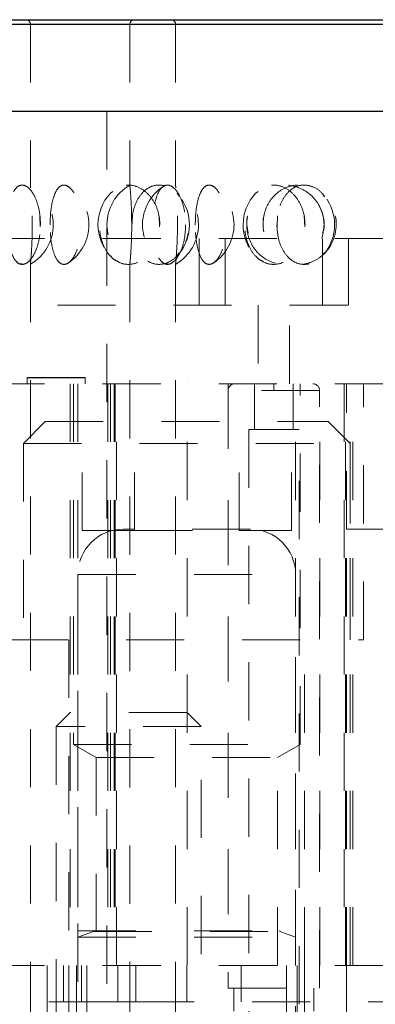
# Model space of a CAD drawing. Header units: inches. Extents: x 1880 to 2363, y -453 to -54.
# Tile 831 of 1056: x 2044.494 to 2045.106, y -79.711 to -78.018. Entities that reach past the tile are written whole.
import ezdxf

# ---------------------------------------------------------------- set-up
doc = ezdxf.new("R2010")
doc.units = ezdxf.units.IN
doc.header["$LTSCALE"] = 0.5
doc.header["$MEASUREMENT"] = 0
doc.linetypes.add('HIDDEN', pattern=[0.225, 0.15, -0.075])
for name, color, linetype in [('DIE-M-S', 8, 'Continuous'), ('DIE-M-S2', 1, 'Continuous'), ('DIE-M-S3', 8, 'Continuous'), ('DSS-M-S', 53, 'Continuous'), ('RAI-M-S', 8, 'Continuous'), ('SVD-M-S', 8, 'Continuous')]:
    doc.layers.add(name, color=color, linetype=linetype)

msp = doc.modelspace()

# ---------------------------------------------------------------- linework, layer by layer
at = {"layer": 'DIE-M-S', "linetype": 'HIDDEN', "lineweight": 18}
for p, q in [((2044.23691, -78.64382), (2046.12667, -78.64382)), ((2044.58129, -78.64382), (2044.58129, -79.64382)), ((2044.58679, -78.64382), (2044.58679, -79.26382)), ((2044.59429, -78.64382), (2044.59429, -79.64382)), ((2044.64584, -78.64382), (2044.64584, -79.64382)), ((2044.64584, -78.64382), (2044.64584, -79.64382)), ((2044.65025, -78.64382), (2044.65025, -79.64382)), ((2044.65025, -78.64382), (2044.65025, -79.64382)), ((2044.65873, -78.64382), (2044.65873, -79.64382)), ((2044.65873, -78.64382), (2044.65873, -79.64382)), ((2044.66067, -79.64382), (2044.66067, -78.64382)), ((2044.78229, -79.64382), (2044.78229, -78.64382)), ((2044.85279, -78.64382), (2044.85279, -79.64382)), ((2044.96929, -79.64382), (2044.96929, -78.64382)), ((2044.97679, -79.26382), (2044.97679, -78.64382)), ((2045.01079, -79.64382), (2045.01079, -78.64382)), ((2045.05291, -78.64382), (2045.05291, -79.64382)), ((2045.05485, -79.64382), (2045.05485, -78.64382)), ((2045.05485, -79.64382), (2045.05485, -78.64382)), ((2045.06333, -79.64382), (2045.06333, -78.64382)), ((2045.06333, -79.64382), (2045.06333, -78.64382)), ((2045.06775, -79.64382), (2045.06775, -78.64382)), ((2045.06775, -79.64382), (2045.06775, -78.64382)), ((2045.08629, -79.08382), (2045.08629, -78.64382)), ((2044.47729, -79.08382), (2045.08629, -79.08382)), ((2044.57879, -79.08382), (2044.57879, -79.64382)), ((2044.98479, -79.64382), (2044.98479, -79.08382)), ((2044.58679, -79.26382), (2044.97679, -79.26382)), ((2044.58679, -79.26382), (2044.62554, -79.28619)), ((2044.93804, -79.28619), (2044.97679, -79.26382)), ((2044.62554, -79.28619), (2044.93804, -79.28619)), ((2044.62554, -79.28619), (2044.62554, -79.64382)), ((2044.93804, -79.64382), (2044.93804, -79.28619)), ((2044.23691, -79.64382), (2046.12667, -79.64382))]:
    msp.add_line(p, q, dxfattribs=at)
at = {"layer": 'DIE-M-S2', "linetype": 'HIDDEN', "lineweight": 18}
for p, q in [((2044.50679, -78.63367), (2044.50679, -78.63306)), ((2044.50679, -78.63367), (2044.50679, -78.63306)), ((2044.60679, -78.63306), (2044.50679, -78.63306)), ((2044.60679, -78.63306), (2044.50679, -78.63306)), ((2044.60679, -78.63319), (2044.50679, -78.63319)), ((2044.60679, -78.63319), (2044.50679, -78.63319)), ((2044.50679, -78.64382), (2044.50679, -78.63367)), ((2044.60679, -78.63367), (2044.50679, -78.63367)), ((2044.60679, -78.63367), (2044.50679, -78.63367)), ((2044.50679, -78.64382), (2044.50679, -78.63367)), ((2044.60679, -78.63306), (2044.60679, -78.63367)), ((2044.60679, -78.63306), (2044.60679, -78.63367)), ((2044.60679, -78.63367), (2044.60679, -78.64382)), ((2044.60679, -78.63367), (2044.60679, -78.64382)), ((2044.65679, -78.64382), (2044.65679, -79.64382)), ((2044.65679, -78.64382), (2044.65679, -79.64382)), ((2045.05679, -78.89382), (2045.05679, -78.64382)), ((2045.05679, -78.89382), (2045.37229, -78.89382))]:
    msp.add_line(p, q, dxfattribs=at)
at = {"layer": 'DIE-M-S3', "linetype": 'HIDDEN', "lineweight": 18}
for p, q in [((2044.89833, -78.64382), (2044.89833, -78.72256)), ((2044.96526, -78.72256), (2044.96526, -78.64382)), ((2045.01053, -78.65563), (2044.85305, -78.65563)), ((2044.85305, -78.65563), (2044.85305, -79.68319)), ((2044.93179, -78.65563), (2045.01053, -78.65563)), ((2045.01053, -79.68319), (2045.01053, -78.65563)), ((2044.88848, -78.72256), (2044.9751, -78.72256)), ((2044.88848, -78.72256), (2044.88848, -79.84067)), ((2044.9751, -79.71075), (2044.9751, -78.72256)), ((2045.05679, -79.64382), (2045.05679, -78.89382)), ((2045.05679, -78.89382), (2045.37229, -78.89382)), ((2044.23691, -79.64382), (2046.12667, -79.64382)), ((2044.54129, -79.64382), (2044.54129, -79.83382)), ((2044.56929, -79.70632), (2044.56929, -79.64382)), ((2044.56929, -79.70632), (2044.56929, -79.64382)), ((2044.56929, -79.70632), (2044.56929, -79.64382)), ((2044.57879, -79.64382), (2044.57879, -80.14382)), ((2044.59179, -79.64382), (2044.59179, -80.14382)), ((2044.60054, -79.70632), (2044.60054, -79.64382)), ((2044.60992, -79.64382), (2044.60992, -80.14382)), ((2044.66304, -79.70632), (2044.66304, -79.64382)), ((2044.69429, -79.70632), (2044.69429, -79.64382)), ((2044.69429, -79.70632), (2044.69429, -79.64382)), ((2044.69429, -79.70632), (2044.69429, -79.64382)), ((2044.78179, -79.70632), (2044.78179, -79.64382)), ((2044.78179, -79.70632), (2044.78179, -79.64382)), ((2044.82229, -79.83382), (2044.82229, -79.64382)), ((2044.87554, -79.70632), (2044.87554, -79.64382)), ((2044.95367, -80.14382), (2044.95367, -79.64382)), ((2044.97179, -80.14382), (2044.97179, -79.64382)), ((2044.98479, -80.14382), (2044.98479, -79.64382)), ((2045.05679, -80.14382), (2045.05679, -79.64382)), ((2044.85305, -79.68319), (2045.01053, -79.68319)), ((2044.86289, -79.68319), (2044.86289, -79.72256)), ((2045.00069, -79.72256), (2045.00069, -79.68319)), ((2043.94429, -79.70632), (2044.56929, -79.70632)), ((2044.56929, -79.70632), (2044.60054, -79.70632)), ((2044.60054, -79.70632), (2044.69429, -79.70632)), ((2044.69429, -79.70632), (2045.15975, -79.70632))]:
    msp.add_line(p, q, dxfattribs=at)
for centre, start, end in [((2044.86486, -78.65563), 90, 180), ((2044.99872, -78.65563), 0, 90)]:
    msp.add_arc(centre, 0.01181, start, end, dxfattribs=at)
msp.add_open_spline([(2044.93179, -78.65563), (2044.93179, -78.65396), (2044.93179, -78.65047), (2044.93179, -78.64651), (2044.93179, -78.6442), (2044.93179, -78.64394), (2044.93179, -78.64382)], degree=3, knots=[0, 0, 0, 0, 0.2702613, 0.5624294, 0.7897364, 1, 1, 1, 1], dxfattribs=at)
at = {"layer": 'DSS-M-S', "linetype": 'Continuous', "lineweight": 25}
for p, q in [((2044.43376, -78.02571), (2045.92982, -78.02571)), ((2044.44163, -78.01783), (2045.92195, -78.01783)), ((2044.23691, -78.17531), (2046.12667, -78.17531))]:
    msp.add_line(p, q, dxfattribs=at)
at = {"layer": 'DSS-M-S', "linetype": 'HIDDEN', "lineweight": 18}
for p, q in [((2045.92982, -78.02571), (2044.43376, -78.02571)), ((2044.5125, -78.02571), (2045.8493, -78.02571)), ((2044.5125, -78.02571), (2044.5125, -78.30245)), ((2044.68376, -78.02571), (2044.68376, -78.30235)), ((2044.68376, -78.02571), (2045.92982, -78.02571)), ((2046.17982, -78.02571), (2044.68376, -78.02571)), ((2044.7625, -78.02571), (2046.0993, -78.02571)), ((2044.7625, -78.02571), (2044.7625, -78.30245)), ((2044.64439, -78.17531), (2044.64439, -81.99421)), ((2044.57517, -78.30409), (2044.5778, -78.30532)), ((2044.65445, -78.31347), (2044.6506, -78.31634)), ((2044.74348, -78.30427), (2044.74163, -78.30498)), ((2044.82517, -78.30409), (2044.8278, -78.30532)), ((2044.90445, -78.31347), (2044.9006, -78.31634)), ((2044.5296, -78.37386), (2044.52903, -78.35551)), ((2044.68699, -78.37391), (2044.68688, -78.35548)), ((2044.6874, -78.37426), (2044.68812, -78.35496)), ((2044.73498, -78.37386), (2044.73405, -78.35551)), ((2044.9374, -78.37426), (2044.93812, -78.35496)), ((2044.98498, -78.37386), (2044.98405, -78.35551)), ((2044.88509, -78.37035), (2044.88735, -78.38464)), ((2044.76867, -78.41885), (2044.76396, -78.42414)), ((2045.01867, -78.41885), (2045.01396, -78.42414)), ((2044.5125, -78.43764), (2044.5125, -80.64285)), ((2044.68376, -78.43774), (2044.68376, -80.64275)), ((2044.7625, -78.43764), (2044.7625, -80.64285))]:
    msp.add_line(p, q, dxfattribs=at)
for centre, radius, start, end in [((2044.50463, -78.02571), 0.00787, 0, 90), ((2044.69163, -78.02571), 0.00787, 90, 180), ((2044.75463, -78.02571), 0.00787, 0, 90), ((2044.47313, -78.37035), 0.07874, 300.39959, 59.86879), ((2044.5344, -78.37035), 0.07874, 303.83944, 56.4578), ((2044.72313, -78.37035), 0.07874, 120.05363, 239.76451), ((2044.7844, -78.37035), 0.07874, 123.27705, 236.6944), ((2044.72313, -78.37035), 0.07874, 300.39959, 59.86879), ((2044.7844, -78.37035), 0.07874, 303.83944, 56.4578), ((2044.7076, -78.37035), 0.07874, 136.62454, 223.08325), ((2044.7076, -78.37035), 0.07874, 320.78492, 38.21157), ((2044.9576, -78.37035), 0.07874, 136.62454, 223.08325), ((2044.9576, -78.37035), 0.07874, 320.78492, 38.21157)]:
    msp.add_arc(centre, radius, start, end, dxfattribs=at)
for points, knots in [([(2044.52989, -78.37035), (2044.52952, -78.37788), (2044.52879, -78.39294), (2044.52316, -78.413), (2044.51515, -78.42851), (2044.50551, -78.43779), (2044.49556, -78.43957), (2044.48653, -78.43331), (2044.47941, -78.4196), (2044.47474, -78.40022), (2044.47267, -78.37772), (2044.47313, -78.35478), (2044.47601, -78.33376), (2044.48123, -78.31662), (2044.48865, -78.30516), (2044.49787, -78.30083), (2044.50798, -78.30448), (2044.51766, -78.3159), (2044.52528, -78.33368), (2044.52934, -78.35296), (2044.52974, -78.36551), (2044.52989, -78.37035)], [0, 0, 0, 0, 0.0520028, 0.1039827, 0.1564753, 0.2102848, 0.2652762, 0.3208623, 0.3762398, 0.4306423, 0.4836601, 0.5355284, 0.5870576, 0.6391963, 0.6925647, 0.7472181, 0.8026932, 0.8582301, 0.9130199, 0.9664974, 1, 1, 1, 1]), ([(2044.51578, -78.37035), (2044.5157, -78.37816), (2044.51555, -78.39378), (2044.51447, -78.41454), (2044.5133, -78.43004), (2044.51251, -78.43846), (2044.51244, -78.43916), (2044.51308, -78.43248), (2044.51416, -78.41923), (2044.51524, -78.40057), (2044.51587, -78.37821), (2044.51574, -78.35456), (2044.51486, -78.33249), (2044.51368, -78.31512), (2044.51268, -78.30402), (2044.51258, -78.30295), (2044.51253, -78.30245)], [0, 0, 0, 0, 0.0739614, 0.1479545, 0.221173, 0.292347, 0.3615682, 0.4298886, 0.4987491, 0.569277, 0.641835, 0.71594, 0.7905104, 0.8642554, 0.9361394, 1, 1, 1, 1]), ([(2044.54644, -78.37035), (2044.54668, -78.37816), (2044.54715, -78.39378), (2044.55098, -78.41454), (2044.55699, -78.43004), (2044.56494, -78.43846), (2044.57397, -78.43916), (2044.58312, -78.43248), (2044.59135, -78.41923), (2044.59756, -78.40057), (2044.60071, -78.37821), (2044.60006, -78.35456), (2044.59559, -78.33252), (2044.58807, -78.315), (2044.5789, -78.30414), (2044.56954, -78.30092), (2044.5611, -78.30527), (2044.55423, -78.31648), (2044.54933, -78.33353), (2044.54681, -78.35248), (2044.54655, -78.3652), (2044.54644, -78.37035)], [0, 0, 0, 0, 0.0554579, 0.1109395, 0.1658403, 0.2192081, 0.2711117, 0.3223399, 0.3739729, 0.4268563, 0.4812619, 0.5368274, 0.5927419, 0.6480375, 0.7019377, 0.7542614, 0.8055938, 0.8569812, 0.9093952, 0.9633154, 1, 1, 1, 1]), ([(2044.73546, -78.37035), (2044.73486, -78.37788), (2044.73366, -78.39294), (2044.72438, -78.413), (2044.71088, -78.42851), (2044.69412, -78.43779), (2044.67612, -78.43957), (2044.65902, -78.43331), (2044.64488, -78.4196), (2044.63522, -78.40022), (2044.63083, -78.37772), (2044.63181, -78.35478), (2044.63787, -78.33376), (2044.64854, -78.31662), (2044.6631, -78.30516), (2044.68036, -78.30083), (2044.69847, -78.30448), (2044.71515, -78.3159), (2044.7279, -78.33368), (2044.73455, -78.35296), (2044.73521, -78.36551), (2044.73546, -78.37035)], [0, 0, 0, 0, 0.0520028, 0.1039827, 0.1564753, 0.2102848, 0.2652762, 0.3208623, 0.3762398, 0.4306423, 0.4836601, 0.5355284, 0.5870576, 0.6391963, 0.6925647, 0.7472181, 0.8026932, 0.8582301, 0.9130199, 0.9664974, 1, 1, 1, 1]), ([(2044.68378, -78.30235), (2044.68384, -78.30298), (2044.68397, -78.30427), (2044.68501, -78.31601), (2044.68618, -78.33365), (2044.68693, -78.35296), (2044.68701, -78.36551), (2044.68704, -78.37035)], [0, 0, 0, 0, 0.2107489, 0.4329033, 0.6520691, 0.8659855, 1, 1, 1, 1]), ([(2044.68696, -78.37035), (2044.68747, -78.37816), (2044.68849, -78.39378), (2044.69657, -78.41454), (2044.70871, -78.43004), (2044.72403, -78.43846), (2044.7406, -78.43916), (2044.75668, -78.43248), (2044.77064, -78.41923), (2044.78091, -78.40057), (2044.78603, -78.37821), (2044.78498, -78.35456), (2044.77767, -78.33252), (2044.76514, -78.315), (2044.74935, -78.30414), (2044.73257, -78.30092), (2044.71672, -78.30527), (2044.70318, -78.31648), (2044.69311, -78.33353), (2044.68774, -78.35248), (2044.68718, -78.3652), (2044.68696, -78.37035)], [0, 0, 0, 0, 0.0554579, 0.1109395, 0.1658403, 0.2192081, 0.2711117, 0.3223399, 0.3739729, 0.4268563, 0.4812619, 0.5368274, 0.5927419, 0.6480375, 0.7019377, 0.7542614, 0.8055938, 0.8569812, 0.9093952, 0.9633154, 1, 1, 1, 1]), ([(2044.7266, -78.33379), (2044.7281, -78.32807), (2044.73122, -78.31625), (2044.73869, -78.30522), (2044.74786, -78.30081), (2044.75798, -78.30448), (2044.76766, -78.3159), (2044.77528, -78.33368), (2044.77934, -78.35296), (2044.77974, -78.36551), (2044.77989, -78.37035)], [0, 0, 0, 0, 0.1214997, 0.2514434, 0.3845158, 0.519589, 0.6548126, 0.7882172, 0.9184264, 1, 1, 1, 1]), ([(2044.76578, -78.37035), (2044.7657, -78.37816), (2044.76555, -78.39378), (2044.76447, -78.41454), (2044.7633, -78.43004), (2044.76251, -78.43846), (2044.76244, -78.43916), (2044.76308, -78.43248), (2044.76416, -78.41923), (2044.76524, -78.40057), (2044.76587, -78.37821), (2044.76574, -78.35456), (2044.76486, -78.33249), (2044.76368, -78.31512), (2044.76268, -78.30402), (2044.76258, -78.30295), (2044.76253, -78.30245)], [0, 0, 0, 0, 0.0739614, 0.1479545, 0.221173, 0.292347, 0.3615682, 0.4298886, 0.4987491, 0.569277, 0.641835, 0.71594, 0.7905104, 0.8642554, 0.9361394, 1, 1, 1, 1]), ([(2044.79644, -78.37035), (2044.79668, -78.37816), (2044.79715, -78.39378), (2044.80098, -78.41454), (2044.80699, -78.43004), (2044.81494, -78.43846), (2044.82397, -78.43916), (2044.83312, -78.43248), (2044.84135, -78.41923), (2044.84756, -78.40057), (2044.85071, -78.37821), (2044.85006, -78.35456), (2044.84559, -78.33252), (2044.83807, -78.315), (2044.8289, -78.30414), (2044.81954, -78.30092), (2044.8111, -78.30527), (2044.80423, -78.31648), (2044.79933, -78.33353), (2044.79681, -78.35248), (2044.79655, -78.3652), (2044.79644, -78.37035)], [0, 0, 0, 0, 0.0554579, 0.1109395, 0.1658403, 0.2192081, 0.2711117, 0.3223399, 0.3739729, 0.4268563, 0.4812619, 0.5368274, 0.5927419, 0.6480375, 0.7019377, 0.7542614, 0.8055938, 0.8569812, 0.9093952, 0.9633154, 1, 1, 1, 1]), ([(2044.98546, -78.37035), (2044.98486, -78.37788), (2044.98366, -78.39294), (2044.97438, -78.413), (2044.96088, -78.42851), (2044.94412, -78.43779), (2044.92612, -78.43957), (2044.90902, -78.43331), (2044.89488, -78.4196), (2044.88522, -78.40022), (2044.88083, -78.37772), (2044.88181, -78.35478), (2044.88787, -78.33376), (2044.89854, -78.31662), (2044.9131, -78.30516), (2044.93036, -78.30083), (2044.94847, -78.30448), (2044.96515, -78.3159), (2044.9779, -78.33368), (2044.98455, -78.35296), (2044.98521, -78.36551), (2044.98546, -78.37035)], [0, 0, 0, 0, 0.0520028, 0.1039827, 0.1564753, 0.2102848, 0.2652762, 0.3208623, 0.3762398, 0.4306423, 0.4836601, 0.5355284, 0.5870576, 0.6391963, 0.6925647, 0.7472181, 0.8026932, 0.8582301, 0.9130199, 0.9664974, 1, 1, 1, 1]), ([(2045.01821, -78.37035), (2045.01748, -78.37788), (2045.01601, -78.39294), (2045.00468, -78.413), (2044.98804, -78.42851), (2044.96705, -78.43779), (2044.94411, -78.43957), (2044.92189, -78.43331), (2044.90318, -78.4196), (2044.8902, -78.40022), (2044.88425, -78.37772), (2044.88559, -78.35478), (2044.89379, -78.33376), (2044.90806, -78.31662), (2044.92724, -78.30516), (2044.94956, -78.30083), (2044.97254, -78.30448), (2044.99333, -78.3159), (2045.009, -78.33368), (2045.0171, -78.35296), (2045.0179, -78.36551), (2045.01821, -78.37035)], [0, 0, 0, 0, 0.0520028, 0.1039827, 0.1564753, 0.2102848, 0.2652762, 0.3208623, 0.3762398, 0.4306423, 0.4836601, 0.5355284, 0.5870576, 0.6391963, 0.6925647, 0.7472181, 0.8026932, 0.8582301, 0.9130199, 0.9664974, 1, 1, 1, 1]), ([(2044.91303, -78.37035), (2044.91373, -78.37816), (2044.91512, -78.39378), (2044.92605, -78.41454), (2044.94223, -78.43004), (2044.96227, -78.43846), (2044.98351, -78.43916), (2045.00374, -78.43248), (2045.02102, -78.41923), (2045.03357, -78.40057), (2045.03977, -78.37821), (2045.03851, -78.35456), (2045.02963, -78.33252), (2045.01425, -78.315), (2044.99458, -78.30414), (2044.97327, -78.30092), (2044.95275, -78.30527), (2044.9349, -78.31648), (2044.92139, -78.33353), (2044.9141, -78.35248), (2044.91334, -78.3652), (2044.91303, -78.37035)], [0, 0, 0, 0, 0.0554579, 0.1109395, 0.1658403, 0.2192081, 0.2711117, 0.3223399, 0.3739729, 0.4268563, 0.4812619, 0.5368274, 0.5927419, 0.6480375, 0.7019377, 0.7542614, 0.8055938, 0.8569812, 0.9093952, 0.9633154, 1, 1, 1, 1]), ([(2045.01884, -78.32212), (2045.01743, -78.31998), (2045.01216, -78.312), (2044.99918, -78.30436), (2044.98261, -78.30087), (2044.96671, -78.30528), (2044.95319, -78.31648), (2044.94311, -78.33353), (2044.93774, -78.35248), (2044.93718, -78.3652), (2044.93696, -78.37035)], [0, 0, 0, 0, 0.0533761, 0.1983438, 0.3390715, 0.4771329, 0.6153425, 0.7563131, 0.9013345, 1, 1, 1, 1]), ([(2044.76499, -78.31673), (2044.76525, -78.31692), (2044.76689, -78.31809), (2044.76798, -78.32016), (2044.76889, -78.3219)], [0, 0, 0, 0, 0.1607856, 1, 1, 1, 1]), ([(2045.01499, -78.31673), (2045.01525, -78.31692), (2045.01689, -78.31809), (2045.01798, -78.32016), (2045.01889, -78.3219)], [0, 0, 0, 0, 0.1607856, 1, 1, 1, 1]), ([(2045.01581, -78.38466), (2045.01657, -78.38227), (2045.01961, -78.37274), (2045.0178, -78.35518), (2045.01167, -78.3424), (2045.00876, -78.33632)], [0, 0, 0, 0, 0.15006876, 0.59611742, 1, 1, 1, 1]), ([(2044.51561, -78.35495), (2044.51561, -78.35497), (2044.51579, -78.35976), (2044.51579, -78.36506), (2044.51578, -78.37035)], [0, 0, 0, 0, 0.0043037, 1, 1, 1, 1]), ([(2044.76561, -78.35495), (2044.76561, -78.35497), (2044.76579, -78.35976), (2044.76579, -78.36506), (2044.76578, -78.37035)], [0, 0, 0, 0, 0.0043037, 1, 1, 1, 1]), ([(2044.88671, -78.35551), (2044.88666, -78.35566), (2044.88488, -78.36026), (2044.88499, -78.36538), (2044.88509, -78.37035)], [0, 0, 0, 0, 0.03149438, 1, 1, 1, 1]), ([(2044.91364, -78.37426), (2044.9131, -78.36759), (2044.91249, -78.36008), (2044.91518, -78.35338), (2044.91548, -78.35262)], [0, 0, 0, 0, 0.8873142, 1, 1, 1, 1]), ([(2045.03725, -78.35496), (2045.03726, -78.35498), (2045.03915, -78.35976), (2045.03904, -78.36506), (2045.03893, -78.37035)], [0, 0, 0, 0, 0.0039911, 1, 1, 1, 1]), ([(2044.68704, -78.37035), (2044.68697, -78.37787), (2044.68683, -78.39293), (2044.68582, -78.41305), (2044.68471, -78.42834), (2044.68387, -78.43746), (2044.68384, -78.43766), (2044.68384, -78.43774)], [0, 0, 0, 0, 0.2080795, 0.4160676, 0.6261069, 0.8414156, 1, 1, 1, 1]), ([(2044.77989, -78.37035), (2044.77952, -78.37788), (2044.77879, -78.39294), (2044.77316, -78.413), (2044.76515, -78.42851), (2044.75551, -78.43778), (2044.74554, -78.4396), (2044.7366, -78.4332), (2044.72997, -78.4214), (2044.72758, -78.41007), (2044.72662, -78.40554)], [0, 0, 0, 0, 0.1258365, 0.2516178, 0.3786395, 0.5088479, 0.6419165, 0.7764239, 0.9104266, 1, 1, 1, 1]), ([(2044.93696, -78.37035), (2044.93747, -78.37816), (2044.93849, -78.39378), (2044.94657, -78.41454), (2044.95871, -78.43004), (2044.97405, -78.43848), (2044.99054, -78.43908), (2045.00628, -78.43301), (2045.0145, -78.42414), (2045.01839, -78.41994)], [0, 0, 0, 0, 0.1505856, 0.3012357, 0.4503086, 0.5952189, 0.7361534, 0.875254, 1, 1, 1, 1]), ([(2044.65056, -78.42377), (2044.65146, -78.42502), (2044.65508, -78.43007), (2044.6602, -78.43215), (2044.66406, -78.43372)], [0, 0, 0, 0, 0.2469247, 1, 1, 1, 1]), ([(2044.90056, -78.42377), (2044.90146, -78.42502), (2044.90508, -78.43007), (2044.9102, -78.43215), (2044.91406, -78.43372)], [0, 0, 0, 0, 0.2469247, 1, 1, 1, 1]), ([(2044.48925, -78.43371), (2044.49003, -78.43474), (2044.49273, -78.43829), (2044.4961, -78.43797), (2044.4985, -78.43774)], [0, 0, 0, 0, 0.2908836, 1, 1, 1, 1]), ([(2044.57785, -78.43532), (2044.57714, -78.43617), (2044.57616, -78.43735), (2044.57517, -78.43731), (2044.5749, -78.4373)], [0, 0, 0, 0, 0.7207188, 1, 1, 1, 1]), ([(2044.73925, -78.43371), (2044.74003, -78.43474), (2044.74273, -78.43829), (2044.7461, -78.43797), (2044.7485, -78.43774)], [0, 0, 0, 0, 0.2908836, 1, 1, 1, 1]), ([(2044.82785, -78.43532), (2044.82714, -78.43617), (2044.82616, -78.43735), (2044.82517, -78.43731), (2044.8249, -78.4373)], [0, 0, 0, 0, 0.7207188, 1, 1, 1, 1])]:
    msp.add_open_spline(points, degree=3, knots=knots, dxfattribs=at)
at = {"layer": 'RAI-M-S', "linetype": 'HIDDEN', "lineweight": 18}
for p, q in [((2044.23691, -78.39382), (2046.06379, -78.39382)), ((2044.80335, -78.39382), (2044.80335, -78.50882)), ((2044.80335, -78.50882), (2044.80335, -78.39382)), ((2044.84795, -78.50882), (2044.84795, -78.39382)), ((2044.84795, -78.39382), (2044.84795, -78.50882)), ((2045.01564, -78.39382), (2045.01564, -78.50882)), ((2045.01564, -78.50882), (2045.01564, -78.39382)), ((2045.06024, -78.50882), (2045.06024, -78.39382)), ((2045.06024, -78.39382), (2045.06024, -78.50882)), ((2044.35892, -78.50882), (2044.90466, -78.50882)), ((2044.90466, -78.50882), (2044.90466, -78.64382)), ((2044.95892, -78.50882), (2045.65466, -78.50882)), ((2044.95892, -78.64382), (2044.95892, -78.50882))]:
    msp.add_line(p, q, dxfattribs=at)
at = {"layer": 'SVD-M-S', "linetype": 'HIDDEN', "lineweight": 18}
for p, q in [((2044.53804, -78.70882), (2044.50054, -78.74632)), ((2044.53804, -78.70882), (2045.02554, -78.70882)), ((2044.60166, -78.89632), (2044.60166, -78.70882)), ((2044.69173, -78.89632), (2044.69173, -78.70882)), ((2044.87186, -78.89632), (2044.87186, -78.70882)), ((2044.96193, -78.89632), (2044.96193, -78.70882)), ((2045.06304, -78.74632), (2045.02554, -78.70882)), ((2044.50054, -78.74632), (2045.06304, -78.74632)), ((2044.50054, -78.74632), (2044.50054, -79.08382)), ((2045.06304, -79.08382), (2045.06304, -78.74632)), ((2044.60166, -78.89632), (2044.69173, -78.89632)), ((2044.89129, -78.89382), (2044.67229, -78.89382)), ((2044.69173, -78.89632), (2044.87186, -78.89632)), ((2044.87186, -78.89632), (2044.96193, -78.89632)), ((2044.59429, -78.97182), (2044.96755, -78.97182)), ((2044.59429, -78.97182), (2044.59429, -80.6718)), ((2044.96929, -80.81382), (2044.96929, -78.97182)), ((2044.58129, -79.20882), (2044.55679, -79.23332)), ((2044.78229, -79.20882), (2044.58129, -79.20882)), ((2044.80679, -79.23332), (2044.78229, -79.20882)), ((2044.80679, -79.23332), (2044.55679, -79.23332)), ((2044.55679, -79.23332), (2044.55679, -79.82451)), ((2044.80679, -79.82451), (2044.80679, -79.23332)), ((2044.59429, -79.58421), (2044.96929, -79.58421)), ((2044.62135, -79.58574), (2044.59429, -79.59559)), ((2044.59429, -79.59559), (2044.96929, -79.59559)), ((2044.62135, -79.58574), (2044.94045, -79.58574)), ((2044.96929, -79.59559), (2044.94224, -79.58574))]:
    msp.add_line(p, q, dxfattribs=at)
for centre, radius, start, end in [((2044.67229, -78.97182), 0.078, 90, 180), ((2044.89129, -78.97182), 0.078, 0, 90), ((2044.62108, -79.585), 0.000787, 290, 90), ((2044.94251, -79.585), 0.000787, 90, 250)]:
    msp.add_arc(centre, radius, start, end, dxfattribs=at)

doc.saveas('drawing.dxf')
